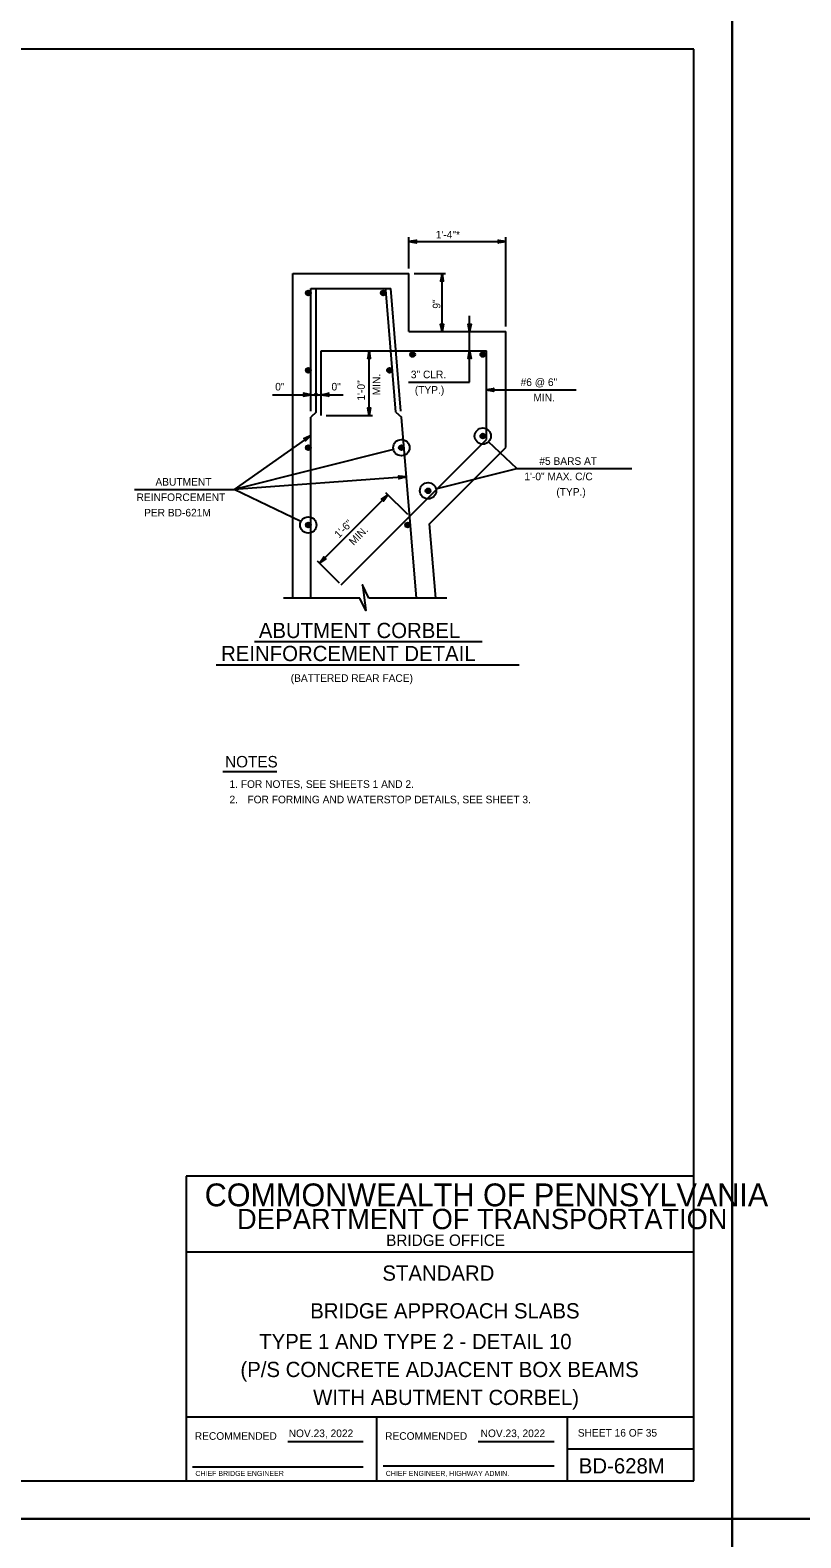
# Model space of a CAD drawing. Extents: x 636530 to 644067, y 294168 to 299122.
# Drawn here: x 640412 to 640716, y 296537 to 297131 of the extents above; entities that cross this region are included whole.
import ezdxf

# ---------------------------------------------------------------- set-up
doc = ezdxf.new("R2010")
doc.units = 0
for name, color, linetype in [('1', 7, 'Continuous'), ('DATES', 7, 'Continuous'), ('PLT-BNDY', 7, 'Continuous'), ('SIGNATORY TITLES', 7, 'Continuous')]:
    doc.layers.add(name, color=color, linetype=linetype)

msp = doc.modelspace()

# ---------------------------------------------------------------- linework, layer by layer
at = {"layer": '1'}
for p, q in [((640673.78, 297123.48), (639887.78, 297123.48)), ((640673.78, 296559.48), (640673.78, 297123.48)), ((640561.52, 297037.1), (640561.52, 297049.48)), ((640561.52, 297047.68), (640599.62, 297047.68)), ((640599.62, 297014.24), (640599.62, 297049.48)), ((640515.8, 296907.23), (640515.8, 297035.07)), ((640515.8, 297035.07), (640561.52, 297035.07)), ((640561.52, 297012.21), (640561.52, 297035.07)), ((640563.56, 297035.07), (640575.94, 297035.07)), ((640574.54, 297012.21), (640574.54, 297035.07)), ((640522.91, 297029.19), (640554.36, 297029.19)), ((640522.91, 296980.93), (640522.91, 297029.19)), ((640524.91, 296980.52), (640524.91, 297028.68)), ((640556.37, 296980.46), (640552.4, 297028.67)), ((640558.34, 296980.93), (640554.36, 297029.19)), ((640585.42, 296992.32), (640585.42, 297018.41)), ((640561.52, 297012.21), (640599.62, 297012.21)), ((640599.62, 296966.49), (640599.62, 297012.21)), ((640526.91, 297004.59), (640592, 297004.59)), ((640526.91, 296979.19), (640526.91, 297004.59)), ((640545.8, 296979.19), (640545.8, 297004.59)), ((640592, 296969.64), (640592, 297004.59)), ((640561.39, 296992.32), (640585.42, 296992.32)), ((640592, 296989.25), (640627.36, 296989.25)), ((640507.7, 296987.36), (640535.56, 296987.36)), ((640524.91, 296980.52), (640522.91, 296978.52)), ((640522.91, 296907.23), (640522.91, 296978.52)), ((640528.95, 296979.19), (640547.2, 296979.19)), ((640556.37, 296980.46), (640558.55, 296978.46)), ((640564.42, 296907.23), (640558.55, 296978.46)), ((640522.91, 296971.3), (640492.6, 296950.03)), ((640590.58, 296971.05), (640590.58, 296971.05)), ((640555.41, 296965.71), (640492.6, 296950.03)), ((640534.83, 296912.47), (640592, 296969.64)), ((640558.52, 296966.49), (640558.52, 296966.49)), ((640569.65, 296936.52), (640599.62, 296966.49)), ((640603.95, 296958.22), (640592.89, 296968.84)), ((640560.48, 296955.04), (640492.6, 296950.03)), ((640572.13, 296950.28), (640603.95, 296958.22)), ((640603.95, 296958.22), (640649.29, 296958.22)), ((640453.4, 296950.03), (640492.6, 296950.03)), ((640518.95, 296937.39), (640492.6, 296950.03)), ((640526.29, 296921), (640553.23, 296947.94)), ((640552.33, 296948.85), (640560.95, 296940.22)), ((640569.03, 296949.5), (640569.03, 296949.5)), ((640521.84, 296936.01), (640521.84, 296936.01)), ((640572.07, 296907.23), (640569.65, 296936.52)), ((640525.39, 296921.91), (640534.01, 296913.28)), ((640542.21, 296907.23), (640512.03, 296907.23)), ((640576.43, 296907.23), (640545.73, 296907.23)), ((640500.59, 296890.14), (640590.32, 296890.14)), ((640485.52, 296880.99), (640604.87, 296880.99)), ((640488.16, 296838.9), (640509.4, 296838.9)), ((640673.78, 296679.48), (640473.78, 296679.48)), ((640473.78, 296679.48), (640473.78, 296559.48)), ((640673.78, 296649.48), (640473.78, 296649.48)), ((640673.78, 296584.48), (640473.78, 296584.48)), ((640548.79, 296559.47), (640548.79, 296584.48)), ((640623.78, 296584.48), (640623.78, 296559.48)), ((640513.75, 296574.98), (640543.51, 296574.98)), ((640588.75, 296574.98), (640618.65, 296574.98)), ((640623.78, 296571.98), (640673.78, 296571.98)), ((640476.28, 296564.98), (640543.51, 296564.98)), ((640551.41, 296565.35), (640618.65, 296565.35)), ((639887.78, 296559.48), (640673.78, 296559.48)), ((640473.78, 296559.48), (640673.78, 296559.48))]:
    msp.add_line(p, q, dxfattribs=at)
for points in [[(640561.52, 297047.68), (640564.5, 297048.24), (640564.39, 297048.16), (640564.27, 297048.08), (640564.22, 297047.98), (640564.16, 297047.88), (640564.14, 297047.78), (640564.12, 297047.68), (640564.14, 297047.58), (640564.16, 297047.48), (640564.22, 297047.38), (640564.27, 297047.28), (640564.39, 297047.2), (640564.5, 297047.12), (640561.52, 297047.68), (640564.39, 297047.2), (640564.27, 297047.28), (640561.52, 297047.68), (640564.22, 297047.38), (640564.16, 297047.48), (640561.52, 297047.68), (640564.14, 297047.58), (640564.12, 297047.68), (640561.52, 297047.68), (640564.14, 297047.78), (640564.16, 297047.88), (640561.52, 297047.68), (640564.22, 297047.98), (640564.27, 297048.08), (640561.52, 297047.68), (640564.39, 297048.16)], [(640599.62, 297047.68), (640596.64, 297047.12), (640596.75, 297047.2), (640596.87, 297047.28), (640596.93, 297047.38), (640596.99, 297047.48), (640597, 297047.58), (640597.02, 297047.68), (640597, 297047.78), (640596.99, 297047.88), (640596.93, 297047.98), (640596.87, 297048.08), (640596.75, 297048.16), (640596.64, 297048.24), (640599.62, 297047.68), (640596.75, 297048.16), (640596.87, 297048.08), (640599.62, 297047.68), (640596.93, 297047.98), (640596.99, 297047.88), (640599.62, 297047.68), (640597, 297047.78), (640597.02, 297047.68), (640599.62, 297047.68), (640597, 297047.58), (640596.99, 297047.48), (640599.62, 297047.68), (640596.93, 297047.38), (640596.87, 297047.28), (640599.62, 297047.68), (640596.75, 297047.2)], [(640574.54, 297035.07), (640573.98, 297032.08), (640574.06, 297032.2), (640574.14, 297032.31), (640574.24, 297032.37), (640574.34, 297032.43), (640574.44, 297032.45), (640574.54, 297032.47), (640574.64, 297032.45), (640574.74, 297032.43), (640574.84, 297032.37), (640574.94, 297032.31), (640575.02, 297032.2), (640575.1, 297032.08), (640574.54, 297035.07), (640575.02, 297032.2), (640574.94, 297032.31), (640574.54, 297035.07), (640574.84, 297032.37), (640574.74, 297032.43), (640574.54, 297035.07), (640574.64, 297032.45), (640574.54, 297032.47), (640574.54, 297035.07), (640574.44, 297032.45), (640574.34, 297032.43), (640574.54, 297035.07), (640574.24, 297032.37), (640574.14, 297032.31), (640574.54, 297035.07), (640574.06, 297032.2)], [(640574.54, 297012.21), (640573.98, 297015.19), (640574.06, 297015.07), (640574.14, 297014.96), (640574.24, 297014.9), (640574.34, 297014.84), (640574.44, 297014.82), (640574.54, 297014.81), (640574.64, 297014.82), (640574.74, 297014.84), (640574.84, 297014.9), (640574.94, 297014.96), (640575.02, 297015.07), (640575.1, 297015.19), (640574.54, 297012.21), (640575.02, 297015.07), (640574.94, 297014.96), (640574.54, 297012.21), (640574.84, 297014.9), (640574.74, 297014.84), (640574.54, 297012.21), (640574.64, 297014.82), (640574.54, 297014.81), (640574.54, 297012.21), (640574.44, 297014.82), (640574.34, 297014.84), (640574.54, 297012.21), (640574.24, 297014.9), (640574.14, 297014.96), (640574.54, 297012.21), (640574.06, 297015.07)], [(640585.42, 297012.21), (640584.86, 297015.19), (640585.02, 297014.96), (640585.22, 297014.84), (640585.42, 297014.81), (640585.62, 297014.84), (640585.82, 297014.96), (640585.98, 297015.19), (640585.42, 297012.21), (640585.82, 297014.96), (640585.62, 297014.84), (640585.42, 297012.21), (640585.42, 297014.81), (640585.22, 297014.84), (640585.42, 297012.21), (640585.02, 297014.96)], [(640545.8, 297004.59), (640545.24, 297001.6), (640545.32, 297001.72), (640545.4, 297001.83), (640545.5, 297001.89), (640545.6, 297001.95), (640545.7, 297001.97), (640545.8, 297001.99), (640545.9, 297001.97), (640546, 297001.95), (640546.1, 297001.89), (640546.2, 297001.83), (640546.28, 297001.72), (640546.36, 297001.6), (640545.8, 297004.59), (640546.28, 297001.72), (640546.2, 297001.83), (640545.8, 297004.59), (640546.1, 297001.89), (640546, 297001.95), (640545.8, 297004.59), (640545.9, 297001.97), (640545.8, 297001.99), (640545.8, 297004.59), (640545.7, 297001.97), (640545.6, 297001.95), (640545.8, 297004.59), (640545.5, 297001.89), (640545.4, 297001.83), (640545.8, 297004.59), (640545.32, 297001.72)], [(640585.42, 297004.59), (640585.98, 297001.6), (640585.82, 297001.83), (640585.62, 297001.95), (640585.42, 297001.99), (640585.22, 297001.95), (640585.02, 297001.83), (640584.86, 297001.6), (640585.42, 297004.59), (640585.02, 297001.83), (640585.22, 297001.95), (640585.42, 297004.59), (640585.42, 297001.99), (640585.62, 297001.95), (640585.42, 297004.59), (640585.82, 297001.83)], [(640592, 296989.25), (640594.98, 296989.81), (640594.87, 296989.73), (640594.75, 296989.65), (640594.7, 296989.55), (640594.64, 296989.45), (640594.62, 296989.35), (640594.6, 296989.25), (640594.62, 296989.15), (640594.64, 296989.05), (640594.7, 296988.95), (640594.75, 296988.85), (640594.87, 296988.77), (640594.98, 296988.69), (640592, 296989.25), (640594.87, 296988.77), (640594.75, 296988.85), (640592, 296989.25), (640594.7, 296988.95), (640594.64, 296989.05), (640592, 296989.25), (640594.62, 296989.15), (640594.6, 296989.25), (640592, 296989.25), (640594.62, 296989.35), (640594.64, 296989.45), (640592, 296989.25), (640594.7, 296989.55), (640594.75, 296989.65), (640592, 296989.25), (640594.87, 296989.73)], [(640522.91, 296987.36), (640519.93, 296987.92), (640520.16, 296987.76), (640520.28, 296987.56), (640520.31, 296987.36), (640520.28, 296987.16), (640520.16, 296986.96), (640519.93, 296986.8), (640522.91, 296987.36), (640520.16, 296986.96), (640520.28, 296987.16), (640522.91, 296987.36), (640520.31, 296987.36), (640520.28, 296987.56), (640522.91, 296987.36), (640520.16, 296987.76)], [(640526.91, 296987.36), (640529.9, 296987.92), (640529.67, 296987.76), (640529.55, 296987.56), (640529.51, 296987.36), (640529.55, 296987.16), (640529.67, 296986.96), (640529.9, 296986.8), (640526.91, 296987.36), (640529.67, 296986.96), (640529.55, 296987.16), (640526.91, 296987.36), (640529.51, 296987.36), (640529.55, 296987.56), (640526.91, 296987.36), (640529.67, 296987.76)], [(640545.8, 296979.19), (640545.24, 296982.17), (640545.32, 296982.05), (640545.4, 296981.94), (640545.5, 296981.88), (640545.6, 296981.82), (640545.7, 296981.8), (640545.8, 296981.79), (640545.9, 296981.8), (640546, 296981.82), (640546.1, 296981.88), (640546.2, 296981.94), (640546.28, 296982.05), (640546.36, 296982.17), (640545.8, 296979.19), (640546.28, 296982.05), (640546.2, 296981.94), (640545.8, 296979.19), (640546.1, 296981.88), (640546, 296981.82), (640545.8, 296979.19), (640545.9, 296981.8), (640545.8, 296981.79), (640545.8, 296979.19), (640545.7, 296981.8), (640545.6, 296981.82), (640545.8, 296979.19), (640545.5, 296981.88), (640545.4, 296981.94), (640545.8, 296979.19), (640545.32, 296982.05)], [(640522.91, 296971.3), (640520.79, 296969.13), (640520.84, 296969.26), (640520.89, 296969.39), (640520.88, 296969.51), (640520.87, 296969.63), (640520.83, 296969.72), (640520.78, 296969.81), (640520.71, 296969.88), (640520.64, 296969.95), (640520.54, 296970), (640520.43, 296970.05), (640520.29, 296970.05), (640520.15, 296970.05), (640522.91, 296971.3), (640520.29, 296970.05), (640520.43, 296970.05), (640522.91, 296971.3), (640520.54, 296970), (640520.64, 296969.95), (640522.91, 296971.3), (640520.71, 296969.88), (640520.78, 296969.81), (640522.91, 296971.3), (640520.83, 296969.72), (640520.87, 296969.63), (640522.91, 296971.3), (640520.88, 296969.51), (640520.89, 296969.39), (640522.91, 296971.3), (640520.84, 296969.26)], [(640560.48, 296955.04), (640557.55, 296954.26), (640557.65, 296954.35), (640557.76, 296954.43), (640557.82, 296954.54), (640557.87, 296954.64), (640557.88, 296954.74), (640557.89, 296954.84), (640557.86, 296954.94), (640557.84, 296955.04), (640557.77, 296955.14), (640557.7, 296955.23), (640557.58, 296955.3), (640557.46, 296955.37), (640560.48, 296955.04), (640557.58, 296955.3), (640557.7, 296955.23), (640560.48, 296955.04), (640557.77, 296955.14), (640557.84, 296955.04), (640560.48, 296955.04), (640557.86, 296954.94), (640557.89, 296954.84), (640560.48, 296955.04), (640557.88, 296954.74), (640557.87, 296954.64), (640560.48, 296955.04), (640557.82, 296954.54), (640557.76, 296954.43), (640560.48, 296955.04), (640557.65, 296954.35)], [(640553.23, 296947.94), (640551.52, 296945.44), (640551.55, 296945.58), (640551.57, 296945.71), (640551.54, 296945.83), (640551.51, 296945.94), (640551.45, 296946.02), (640551.4, 296946.1), (640551.31, 296946.16), (640551.23, 296946.22), (640551.12, 296946.25), (640551.01, 296946.28), (640550.87, 296946.25), (640550.73, 296946.23), (640553.23, 296947.94), (640550.87, 296946.25), (640551.01, 296946.28), (640553.23, 296947.94), (640551.12, 296946.25), (640551.23, 296946.22), (640553.23, 296947.94), (640551.31, 296946.16), (640551.4, 296946.1), (640553.23, 296947.94), (640551.45, 296946.02), (640551.51, 296945.94), (640553.23, 296947.94), (640551.54, 296945.83), (640551.57, 296945.71), (640553.23, 296947.94), (640551.55, 296945.58)], [(640526.29, 296921), (640528.01, 296923.51), (640527.98, 296923.37), (640527.96, 296923.23), (640527.99, 296923.12), (640528.02, 296923.01), (640528.07, 296922.92), (640528.13, 296922.84), (640528.22, 296922.78), (640528.3, 296922.72), (640528.41, 296922.69), (640528.52, 296922.67), (640528.66, 296922.69), (640528.8, 296922.72), (640526.29, 296921), (640528.66, 296922.69), (640528.52, 296922.67), (640526.29, 296921), (640528.41, 296922.69), (640528.3, 296922.72), (640526.29, 296921), (640528.22, 296922.78), (640528.13, 296922.84), (640526.29, 296921), (640528.07, 296922.92), (640528.02, 296923.01), (640526.29, 296921), (640527.99, 296923.12), (640527.96, 296923.23), (640526.29, 296921), (640527.98, 296923.37)], [(640545.73, 296907.23), (640543.19, 296912.42), (640544.57, 296902.27), (640542.21, 296907.23)]]:
    msp.add_lwpolyline(points, dxfattribs=at)
for centre, radius in [((640521.84, 297027.45), 0.952), ((640521.84, 297027.45), 0.714), ((640521.84, 297027.45), 0.476), ((640521.84, 297027.45), 0.238), ((640551.37, 297027.45), 0.952), ((640551.37, 297027.45), 0.714), ((640551.37, 297027.45), 0.476), ((640551.37, 297027.45), 0.238), ((640562.94, 297003.17), 0.952), ((640562.94, 297003.17), 0.714), ((640562.94, 297003.17), 0.476), ((640562.94, 297003.17), 0.238), ((640590.58, 297003.17), 0.952), ((640590.58, 297003.17), 0.714), ((640590.58, 297003.17), 0.476), ((640590.58, 297003.17), 0.238), ((640521.84, 296996.97), 0.952), ((640521.84, 296996.97), 0.714), ((640521.84, 296996.97), 0.476), ((640521.84, 296996.97), 0.238), ((640553.84, 296996.97), 0.952), ((640553.84, 296996.97), 0.714), ((640553.84, 296996.97), 0.476), ((640553.84, 296996.97), 0.238), ((640524.91, 296987.36), 0.5), ((640524.91, 296987.36), 0.375), ((640524.91, 296987.36), 0.25), ((640524.91, 296987.36), 0.125), ((640590.58, 296971.05), 3.2), ((640590.58, 296971.05), 0.952), ((640590.58, 296971.05), 0.714), ((640590.58, 296971.05), 0.476), ((640590.58, 296971.05), 0.238), ((640521.84, 296966.49), 0.952), ((640521.84, 296966.49), 0.714), ((640521.84, 296966.49), 0.476), ((640521.84, 296966.49), 0.238), ((640558.52, 296966.49), 3.2), ((640558.52, 296966.49), 0.952), ((640558.52, 296966.49), 0.714), ((640558.52, 296966.49), 0.476), ((640558.52, 296966.49), 0.238), ((640569.03, 296949.5), 3.2), ((640569.03, 296949.5), 0.952), ((640569.03, 296949.5), 0.714), ((640569.03, 296949.5), 0.476), ((640569.03, 296949.5), 0.238), ((640521.84, 296936.01), 3.2), ((640521.84, 296936.01), 0.952), ((640521.84, 296936.01), 0.714), ((640521.84, 296936.01), 0.476), ((640521.84, 296936.01), 0.238), ((640561, 296936.01), 0.952), ((640561, 296936.01), 0.714), ((640561, 296936.01), 0.476), ((640561, 296936.01), 0.238)]:
    msp.add_circle(centre, radius, dxfattribs=at)
at = {"layer": 'PLT-BNDY'}
for points in [[(639847.78, 297138.48), (640688.78, 297138.48), (640688.78, 296544.48), (639847.78, 296544.48)], [(640688.78, 297138.48), (641529.78, 297138.48), (641529.78, 296544.48), (640688.78, 296544.48)], [(639847.78, 296544.48), (640688.78, 296544.48), (640688.78, 295950.48), (639847.78, 295950.48)], [(640688.78, 296544.48), (641529.78, 296544.48), (641529.78, 295950.48), (640688.78, 295950.48)]]:
    msp.add_lwpolyline(points, close=True, dxfattribs=at)

# ---------------------------------------------------------------- texts
at = {"layer": '1'}
for s, height, p in [('1\'-4"*', 3, (640572.06, 297048.91)), ('3" CLR.', 3, (640562.26, 296993.83)), ('0"', 3, (640508.82, 296989.01)), ('0"', 3, (640530.99, 296989.01)), ('(TYP.)', 3, (640563.82, 296987.75)), ('#6 @ 6"', 3, (640605.49, 296990.79)), ('MIN.', 3, (640610.53, 296984.72)), ('#5 BARS AT', 3, (640612.87, 296959.71)), ('ABUTMENT', 3, (640461.63, 296951.52)), ('1\'-0" MAX. C/C', 3, (640606.97, 296953.64)), ('REINFORCEMENT', 3, (640454.19, 296945.45)), ('(TYP.)', 3, (640619.58, 296947.57)), ('PER BD-621M', 3, (640457.15, 296939.38)), ('ABUTMENT CORBEL', 6, (640502.36, 296891.47)), ('REINFORCEMENT DETAIL', 6, (640487.48, 296882.4)), ('(BATTERED REAR FACE)', 3, (640514.93, 296874.21)), ('NOTES', 4.5, (640489.06, 296840.52)), ('1. FOR NOTES, SEE SHEETS 1 AND 2.', 3, (640490.8, 296832.44)), ('2.', 3, (640490.8, 296826.37)), (' FOR FORMING AND WATERSTOP DETAILS, SEE SHEET 3.', 3, (640496.75, 296826.37)), ('COMMONWEALTH OF PENNSYLVANIA', 9, (640481.03, 296667.6)), ('DEPARTMENT OF TRANSPORTATION', 8.0002, (640493.78, 296658.6)), ('BRIDGE OFFICE', 4.5, (640552.53, 296651.98)), ('STANDARD', 6, (640551.03, 296638.29)), ('BRIDGE APPROACH SLABS', 6.0001, (640522.61, 296623.42)), ('TYPE 1 AND TYPE 2 - DETAIL 10', 6.0001, (640502.51, 296611.32)), ('(P/S CONCRETE ADJACENT BOX BEAMS', 6.0001, (640495.11, 296600.32)), ('WITH ABUTMENT CORBEL)', 6.0001, (640523.75, 296589.32)), ('RECOMMENDED', 3.0002, (640477.12, 296575.6)), ('RECOMMENDED', 3.0002, (640552.12, 296575.6)), ('SHEET 16 OF 35', 3, (640628.04, 296576.86)), ('BD-628M', 6, (640628.41, 296562.35))]:
    msp.add_text(s, height=height, dxfattribs=at).set_placement(p)
for s, rotation, p in [('9"', 90, (640573.88, 297021.25)), ('MIN.', 90, (640550.2, 296987.13)), ('1\'-0"', 90, (640544.13, 296985.03)), ('1\'-6"', 45, (640533.92, 296930.63)), ('MIN.', 45, (640539.69, 296927.82))]:
    msp.add_text(s, height=3, rotation=rotation, dxfattribs=at).set_placement(p)
at = {"layer": 'DATES'}
for p in [(640514.12, 296576.66), (640589.74, 296576.66)]:
    msp.add_text('NOV.23, 2022', height=3, dxfattribs=at).set_placement(p)
at = {"layer": 'SIGNATORY TITLES'}
for s, p in [('CHIEF BRIDGE ENGINEER', (640477.37, 296561.35)), ('CHIEF ENGINEER, HIGHWAY ADMIN.', (640552.37, 296561.35))]:
    msp.add_text(s, height=2, dxfattribs=at).set_placement(p)

doc.saveas('drawing.dxf')
